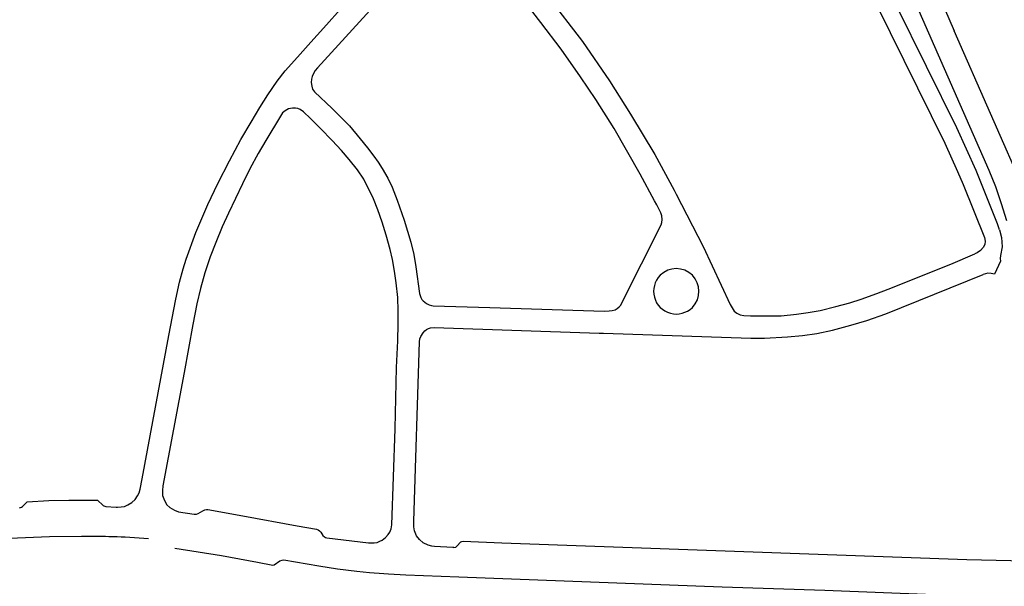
# Model space of a CAD drawing. Extents: x 148869 to 161638, y 453607 to 469810.
# Tile 871 of 1056: x 159136.59 to 159139.43, y 459846.46 to 459848.09. Entities that reach past the tile are written whole.
import ezdxf

# ---------------------------------------------------------------- set-up
doc = ezdxf.new("R2010")
doc.units = 0
doc.layers.add('LKI_V01_KANTRIJWEG', color=252, linetype='CONTINUOUS')

msp = doc.modelspace()

# ---------------------------------------------------------------- linework, layer by layer
at = {"layer": 'LKI_V01_KANTRIJWEG'}
for p, q in [((159139.2555, 459848.1232), (159139.2832, 459848.0596)), ((159139.2555, 459848.1232), (159139.2832, 459848.0596)), ((159139.5145, 459847.5315), (159139.2832, 459848.0596)), ((159139.5145, 459847.5315), (159139.2832, 459848.0596)), ((159137.3915, 459847.9834), (159137.43, 459848.0264)), ((159137.3915, 459847.9834), (159137.43, 459848.0264)), ((159138.4768, 459847.5999), (159138.4828, 459847.589)), ((159138.4768, 459847.5999), (159138.4828, 459847.589)), ((159138.4263, 459847.5578), (159138.4201, 459847.5693)), ((159138.4263, 459847.5578), (159138.4201, 459847.5693)), ((159139.4141, 459847.4857), (159139.4082, 459847.5032)), ((159139.4141, 459847.4857), (159139.4082, 459847.5032)), ((159139.4166, 459847.3955), (159139.3991, 459847.3581)), ((159139.4166, 459847.3955), (159139.3991, 459847.3581)), ((159138.6965, 459847.2384), (159138.709, 459847.2379)), ((159138.6965, 459847.2384), (159138.709, 459847.2379)), ((159138.2607, 459847.1888), (159138.2731, 459847.1883)), ((159138.2607, 459847.1888), (159138.2731, 459847.1883)), ((159138.2731, 459847.1883), (159138.6973, 459847.1743)), ((159138.2731, 459847.1883), (159138.6973, 459847.1743)), ((159138.6973, 459847.1743), (159138.7101, 459847.1743)), ((159138.6973, 459847.1743), (159138.7101, 459847.1743)), ((159136.8733, 459846.6874), (159136.8839, 459846.688)), ((159136.8733, 459846.6874), (159136.8839, 459846.688)), ((159136.8482, 459846.6031), (159136.8599, 459846.6027)), ((159136.8482, 459846.6031), (159136.8599, 459846.6027)), ((159136.8599, 459846.6027), (159136.8721, 459846.6024)), ((159136.8599, 459846.6027), (159136.8721, 459846.6024)), ((159136.8721, 459846.6024), (159136.8842, 459846.602)), ((159136.8721, 459846.6024), (159136.8842, 459846.602))]:
    msp.add_line(p, q, dxfattribs=at)
for points in [[(159137.9049, 459848.4028), (159137.9766, 459848.3238), (159138.1122, 459848.1598), (159138.2124, 459848.0282), (159138.2906, 459847.915), (159138.3507, 459847.8196), (159138.4207, 459847.7026), (159138.4768, 459847.5999)], [(159137.9049, 459848.4028), (159137.9766, 459848.3238), (159138.1122, 459848.1598), (159138.2124, 459848.0282), (159138.2906, 459847.915), (159138.3507, 459847.8196), (159138.4207, 459847.7026), (159138.4768, 459847.5999)], [(159137.43, 459848.0264), (159137.467, 459848.0667), (159137.5232, 459848.13), (159137.6465, 459848.2646), (159137.7112, 459848.3339)], [(159137.43, 459848.0264), (159137.467, 459848.0667), (159137.5232, 459848.13), (159137.6465, 459848.2646), (159137.7112, 459848.3339)], [(159137.7811, 459848.3176), (159137.4493, 459847.9528), (159137.4428, 459847.945), (159137.4376, 459847.9366), (159137.4337, 459847.928), (159137.4318, 459847.9202), (159137.4309, 459847.91), (159137.4326, 459847.9001), (159137.435, 459847.891), (159137.4407, 459847.8831)], [(159137.7811, 459848.3176), (159137.4493, 459847.9528), (159137.4428, 459847.945), (159137.4376, 459847.9366), (159137.4337, 459847.928), (159137.4318, 459847.9202), (159137.4309, 459847.91), (159137.4326, 459847.9001), (159137.435, 459847.891), (159137.4407, 459847.8831)], [(159139.1084, 459848.2839), (159139.383, 459847.6581), (159139.402, 459847.6106), (159139.4189, 459847.5623), (159139.4338, 459847.5133)], [(159139.1084, 459848.2839), (159139.383, 459847.6581), (159139.402, 459847.6106), (159139.4189, 459847.5623), (159139.4338, 459847.5133)], [(159139.0104, 459848.2288), (159139.0596, 459848.1337), (159139.2561, 459847.7357), (159139.2929, 459847.6544), (159139.3088, 459847.6167), (159139.3704, 459847.4636), (159139.3724, 459847.4537), (159139.3712, 459847.4438), (159139.3669, 459847.4347), (159139.3589, 459847.4262), (159139.3492, 459847.4198), (159139.3424, 459847.4167)], [(159139.0104, 459848.2288), (159139.0596, 459848.1337), (159139.2561, 459847.7357), (159139.2929, 459847.6544), (159139.3088, 459847.6167), (159139.3704, 459847.4636), (159139.3724, 459847.4537), (159139.3712, 459847.4438), (159139.3669, 459847.4347), (159139.3589, 459847.4262), (159139.3492, 459847.4198), (159139.3424, 459847.4167)], [(159139.4082, 459847.5032), (159139.346, 459847.6574), (159139.3187, 459847.7187), (159139.2903, 459847.7794), (159139.1159, 459848.1334), (159139.0853, 459848.1935), (159139.054, 459848.2531)], [(159139.4082, 459847.5032), (159139.346, 459847.6574), (159139.3187, 459847.7187), (159139.2903, 459847.7794), (159139.1159, 459848.1334), (159139.0853, 459848.1935), (159139.054, 459848.2531)], [(159138.4201, 459847.5693), (159138.3786, 459847.6462), (159138.3036, 459847.7776), (159138.2511, 459847.8617), (159138.2068, 459847.9265), (159138.1507, 459848.0064), (159138.0922, 459848.0837), (159138.0528, 459848.134)], [(159138.4201, 459847.5693), (159138.3786, 459847.6462), (159138.3036, 459847.7776), (159138.2511, 459847.8617), (159138.2068, 459847.9265), (159138.1507, 459848.0064), (159138.0922, 459848.0837), (159138.0528, 459848.134)], [(159136.9438, 459846.7685), (159137.0207, 459847.1814), (159137.0413, 459847.2861), (159137.052, 459847.335), (159137.0622, 459847.3737), (159137.0708, 459847.4013), (159137.0986, 459847.4779), (159137.1333, 459847.5592), (159137.1623, 459847.6193), (159137.1957, 459847.685), (159137.2283, 459847.746), (159137.2585, 459847.7959), (159137.2834, 459847.8385), (159137.306, 459847.875), (159137.3326, 459847.9146), (159137.3558, 459847.9439), (159137.3915, 459847.9834)], [(159136.9438, 459846.7685), (159137.0207, 459847.1814), (159137.0413, 459847.2861), (159137.052, 459847.335), (159137.0622, 459847.3737), (159137.0708, 459847.4013), (159137.0986, 459847.4779), (159137.1333, 459847.5592), (159137.1623, 459847.6193), (159137.1957, 459847.685), (159137.2283, 459847.746), (159137.2585, 459847.7959), (159137.2834, 459847.8385), (159137.306, 459847.875), (159137.3326, 459847.9146), (159137.3558, 459847.9439), (159137.3915, 459847.9834)], [(159137.4407, 459847.8831), (159137.4911, 459847.8355), (159137.5162, 459847.8107), (159137.541, 459847.7852), (159137.5723, 459847.7486), (159137.5936, 459847.722), (159137.6119, 459847.6982), (159137.6243, 459847.6811), (159137.6359, 459847.6623), (159137.6517, 459847.6349), (159137.6644, 459847.6085), (159137.6789, 459847.5716), (159137.6993, 459847.5136), (159137.7181, 459847.4507), (159137.7265, 459847.4154), (159137.7327, 459847.3794), (159137.7433, 459847.3027)], [(159137.4407, 459847.8831), (159137.4911, 459847.8355), (159137.5162, 459847.8107), (159137.541, 459847.7852), (159137.5723, 459847.7486), (159137.5936, 459847.722), (159137.6119, 459847.6982), (159137.6243, 459847.6811), (159137.6359, 459847.6623), (159137.6517, 459847.6349), (159137.6644, 459847.6085), (159137.6789, 459847.5716), (159137.6993, 459847.5136), (159137.7181, 459847.4507), (159137.7265, 459847.4154), (159137.7327, 459847.3794), (159137.7433, 459847.3027)], [(159137.4911, 459847.7436), (159137.4575, 459847.7781), (159137.429, 459847.8064), (159137.4086, 459847.8256), (159137.3992, 459847.8324), (159137.3926, 459847.8351), (159137.3857, 459847.8363), (159137.3775, 459847.8364), (159137.3661, 459847.8342), (159137.3559, 459847.8288), (159137.3486, 459847.8226), (159137.3424, 459847.8138), (159137.3009, 459847.7431), (159137.2783, 459847.7057), (159137.2547, 459847.6619), (159137.2328, 459847.6182), (159137.1925, 459847.5345), (159137.1742, 459847.4948), (159137.1561, 459847.4491)], [(159137.4911, 459847.7436), (159137.4575, 459847.7781), (159137.429, 459847.8064), (159137.4086, 459847.8256), (159137.3992, 459847.8324), (159137.3926, 459847.8351), (159137.3857, 459847.8363), (159137.3775, 459847.8364), (159137.3661, 459847.8342), (159137.3559, 459847.8288), (159137.3486, 459847.8226), (159137.3424, 459847.8138), (159137.3009, 459847.7431), (159137.2783, 459847.7057), (159137.2547, 459847.6619), (159137.2328, 459847.6182), (159137.1925, 459847.5345), (159137.1742, 459847.4948), (159137.1561, 459847.4491)], [(159137.6042, 459846.5841), (159137.6124, 459846.5841), (159137.6214, 459846.5856), (159137.629, 459846.5889), (159137.6355, 459846.5925), (159137.6453, 459846.5997), (159137.653, 459846.6084), (159137.6575, 459846.6149), (159137.6614, 459846.6252), (159137.6633, 459846.6361), (159137.6725, 459846.9126), (159137.6771, 459847.0894), (159137.6807, 459847.1666), (159137.6818, 459847.215), (159137.6815, 459847.2525), (159137.6802, 459847.2914), (159137.6758, 459847.3336), (159137.6714, 459847.3673), (159137.6648, 459847.4005), (159137.6582, 459847.4295), (159137.647, 459847.4705), (159137.6358, 459847.5078), (159137.6231, 459847.5435), (159137.6108, 459847.5752), (159137.5827, 459847.6319), (159137.5646, 459847.6589), (159137.5401, 459847.6888), (159137.5181, 459847.7148), (159137.4911, 459847.7436)], [(159137.6042, 459846.5841), (159137.6124, 459846.5841), (159137.6214, 459846.5856), (159137.629, 459846.5889), (159137.6355, 459846.5925), (159137.6453, 459846.5997), (159137.653, 459846.6084), (159137.6575, 459846.6149), (159137.6614, 459846.6252), (159137.6633, 459846.6361), (159137.6725, 459846.9126), (159137.6771, 459847.0894), (159137.6807, 459847.1666), (159137.6818, 459847.215), (159137.6815, 459847.2525), (159137.6802, 459847.2914), (159137.6758, 459847.3336), (159137.6714, 459847.3673), (159137.6648, 459847.4005), (159137.6582, 459847.4295), (159137.647, 459847.4705), (159137.6358, 459847.5078), (159137.6231, 459847.5435), (159137.6108, 459847.5752), (159137.5827, 459847.6319), (159137.5646, 459847.6589), (159137.5401, 459847.6888), (159137.5181, 459847.7148), (159137.4911, 459847.7436)], [(159138.4828, 459847.589), (159138.5605, 459847.4378), (159138.6377, 459847.2713), (159138.6493, 459847.2519), (159138.657, 459847.2458), (159138.667, 459847.2414), (159138.6768, 459847.2393), (159138.6965, 459847.2384)], [(159138.4828, 459847.589), (159138.5605, 459847.4378), (159138.6377, 459847.2713), (159138.6493, 459847.2519), (159138.657, 459847.2458), (159138.667, 459847.2414), (159138.6768, 459847.2393), (159138.6965, 459847.2384)], [(159138.2749, 459847.2521), (159138.2891, 459847.2525), (159138.2983, 459847.2535), (159138.3067, 459847.2559), (159138.3127, 459847.2594), (159138.3184, 459847.2643), (159138.3225, 459847.2692), (159138.3262, 459847.2757), (159138.4392, 459847.5002), (159138.4407, 459847.507), (159138.442, 459847.5159), (159138.4412, 459847.5267), (159138.4383, 459847.5354), (159138.4263, 459847.5578)], [(159138.2749, 459847.2521), (159138.2891, 459847.2525), (159138.2983, 459847.2535), (159138.3067, 459847.2559), (159138.3127, 459847.2594), (159138.3184, 459847.2643), (159138.3225, 459847.2692), (159138.3262, 459847.2757), (159138.4392, 459847.5002), (159138.4407, 459847.507), (159138.442, 459847.5159), (159138.4412, 459847.5267), (159138.4383, 459847.5354), (159138.4263, 459847.5578)], [(159139.4141, 459847.4857), (159139.4198, 459847.4635), (159139.4212, 459847.4371)], [(159139.4141, 459847.4857), (159139.4198, 459847.4635), (159139.4212, 459847.4371)], [(159137.1561, 459847.4491), (159137.1405, 459847.4086), (159137.125, 459847.3617), (159137.1127, 459847.3172), (159137.102, 459847.2733), (159137.0897, 459847.213), (159137.0648, 459847.0755), (159137.0042, 459846.7486), (159137.0025, 459846.7353), (159137.003, 459846.7231)], [(159137.1561, 459847.4491), (159137.1405, 459847.4086), (159137.125, 459847.3617), (159137.1127, 459847.3172), (159137.102, 459847.2733), (159137.0897, 459847.213), (159137.0648, 459847.0755), (159137.0042, 459846.7486), (159137.0025, 459846.7353), (159137.003, 459846.7231)], [(159139.4212, 459847.4371), (159139.4164, 459847.4124), (159139.4155, 459847.4039), (159139.4166, 459847.3955)], [(159139.4212, 459847.4371), (159139.4164, 459847.4124), (159139.4155, 459847.4039), (159139.4166, 459847.3955)], [(159138.709, 459847.2379), (159138.7848, 459847.2383), (159138.8286, 459847.243), (159138.8621, 459847.2479), (159138.8968, 459847.254), (159138.9427, 459847.2648), (159138.9826, 459847.2754), (159139.0152, 459847.2861), (159139.06, 459847.3024), (159139.0934, 459847.3153), (159139.2737, 459847.387), (159139.3424, 459847.4167)], [(159138.709, 459847.2379), (159138.7848, 459847.2383), (159138.8286, 459847.243), (159138.8621, 459847.2479), (159138.8968, 459847.254), (159138.9427, 459847.2648), (159138.9826, 459847.2754), (159139.0152, 459847.2861), (159139.06, 459847.3024), (159139.0934, 459847.3153), (159139.2737, 459847.387), (159139.3424, 459847.4167)], [(159138.7101, 459847.1743), (159138.7364, 459847.1744), (159138.8029, 459847.1777), (159138.846, 459847.1814), (159138.8872, 459847.1876), (159138.9322, 459847.1973), (159138.9851, 459847.2112), (159139.032, 459847.2247), (159139.0858, 459847.2444), (159139.3663, 459847.3574)], [(159138.7101, 459847.1743), (159138.7364, 459847.1744), (159138.8029, 459847.1777), (159138.846, 459847.1814), (159138.8872, 459847.1876), (159138.9322, 459847.1973), (159138.9851, 459847.2112), (159139.032, 459847.2247), (159139.0858, 459847.2444), (159139.3663, 459847.3574)], [(159139.3991, 459847.3581), (159139.3898, 459847.3606), (159139.3801, 459847.3609), (159139.3663, 459847.3574)], [(159139.3991, 459847.3581), (159139.3898, 459847.3606), (159139.3801, 459847.3609), (159139.3663, 459847.3574)], [(159137.7433, 459847.3027), (159137.7468, 459847.2913), (159137.7502, 459847.2857), (159137.7536, 459847.2814), (159137.7634, 459847.2736), (159137.7707, 459847.2699), (159137.7778, 459847.268), (159137.7824, 459847.2674), (159137.9457, 459847.262), (159138.2749, 459847.2521)], [(159137.7433, 459847.3027), (159137.7468, 459847.2913), (159137.7502, 459847.2857), (159137.7536, 459847.2814), (159137.7634, 459847.2736), (159137.7707, 459847.2699), (159137.7778, 459847.268), (159137.7824, 459847.2674), (159137.9457, 459847.262), (159138.2749, 459847.2521)], [(159137.7861, 459846.5737), (159137.7789, 459846.5747), (159137.7682, 459846.5776), (159137.7534, 459846.5845), (159137.7432, 459846.594), (159137.7345, 459846.6047), (159137.7284, 459846.6193), (159137.727, 459846.6304), (159137.7272, 459846.6473), (159137.7432, 459847.1633), (159137.7443, 459847.1723), (159137.7468, 459847.1791), (159137.7535, 459847.1897), (159137.7584, 459847.1948), (159137.7634, 459847.1988), (159137.7693, 459847.2015), (159137.775, 459847.2033), (159137.7854, 459847.2047), (159138.2607, 459847.1888)], [(159137.7861, 459846.5737), (159137.7789, 459846.5747), (159137.7682, 459846.5776), (159137.7534, 459846.5845), (159137.7432, 459846.594), (159137.7345, 459846.6047), (159137.7284, 459846.6193), (159137.727, 459846.6304), (159137.7272, 459846.6473), (159137.7432, 459847.1633), (159137.7443, 459847.1723), (159137.7468, 459847.1791), (159137.7535, 459847.1897), (159137.7584, 459847.1948), (159137.7634, 459847.1988), (159137.7693, 459847.2015), (159137.775, 459847.2033), (159137.7854, 459847.2047), (159138.2607, 459847.1888)], [(159136.9358, 459846.7288), (159136.9386, 459846.7391), (159136.9438, 459846.7685)], [(159136.9358, 459846.7288), (159136.9386, 459846.7391), (159136.9438, 459846.7685)], [(159136.8839, 459846.688), (159136.8933, 459846.6894), (159136.9034, 459846.6935), (159136.9145, 459846.7005), (159136.9242, 459846.7094), (159136.9309, 459846.7195), (159136.9357, 459846.7283), (159136.9358, 459846.7288)], [(159136.8839, 459846.688), (159136.8933, 459846.6894), (159136.9034, 459846.6935), (159136.9145, 459846.7005), (159136.9242, 459846.7094), (159136.9309, 459846.7195), (159136.9357, 459846.7283), (159136.9358, 459846.7288)], [(159136.5909, 459846.685), (159136.5965, 459846.6871), (159136.5994, 459846.6892), (159136.6127, 459846.7028), (159136.6756, 459846.7059), (159136.7329, 459846.7071), (159136.8151, 459846.7075), (159136.8315, 459846.6923), (159136.8341, 459846.6906), (159136.8366, 459846.6896)], [(159136.5909, 459846.685), (159136.5965, 459846.6871), (159136.5994, 459846.6892), (159136.6127, 459846.7028), (159136.6756, 459846.7059), (159136.7329, 459846.7071), (159136.8151, 459846.7075), (159136.8315, 459846.6923), (159136.8341, 459846.6906), (159136.8366, 459846.6896)], [(159137.003, 459846.7231), (159137.0031, 459846.7212), (159137.0081, 459846.7063), (159137.0157, 459846.6936), (159137.024, 459846.6863), (159137.0371, 459846.6781), (159137.0492, 459846.6741)], [(159137.003, 459846.7231), (159137.0031, 459846.7212), (159137.0081, 459846.7063), (159137.0157, 459846.6936), (159137.024, 459846.6863), (159137.0371, 459846.6781), (159137.0492, 459846.6741)], [(159136.8366, 459846.6896), (159136.8394, 459846.689), (159136.8694, 459846.6872), (159136.8733, 459846.6874)], [(159136.8366, 459846.6896), (159136.8394, 459846.689), (159136.8694, 459846.6872), (159136.8733, 459846.6874)], [(159137.0492, 459846.6741), (159137.0943, 459846.6673), (159137.1004, 459846.6674)], [(159137.0492, 459846.6741), (159137.0943, 459846.6673), (159137.1004, 459846.6674)], [(159137.1004, 459846.6674), (159137.1058, 459846.6693), (159137.1185, 459846.6765), (159137.1251, 459846.6797), (159137.1299, 459846.6803), (159137.1336, 459846.6801), (159137.2343, 459846.6622), (159137.3904, 459846.6334), (159137.4461, 459846.6236), (159137.4509, 459846.6222), (159137.4554, 459846.6194), (159137.4589, 459846.6153), (159137.4646, 459846.6059), (159137.4691, 459846.6017), (159137.4727, 459846.6), (159137.476, 459846.5992)], [(159137.1004, 459846.6674), (159137.1058, 459846.6693), (159137.1185, 459846.6765), (159137.1251, 459846.6797), (159137.1299, 459846.6803), (159137.1336, 459846.6801), (159137.2343, 459846.6622), (159137.3904, 459846.6334), (159137.4461, 459846.6236), (159137.4509, 459846.6222), (159137.4554, 459846.6194), (159137.4589, 459846.6153), (159137.4646, 459846.6059), (159137.4691, 459846.6017), (159137.4727, 459846.6), (159137.476, 459846.5992)], [(159135.7914, 459846.5484), (159135.8781, 459846.5572), (159135.9852, 459846.5665), (159136.1967, 459846.5813), (159136.4473, 459846.5932), (159136.6771, 459846.6025), (159136.7694, 459846.6037), (159136.8385, 459846.6034), (159136.8482, 459846.6031)], [(159135.7914, 459846.5484), (159135.8781, 459846.5572), (159135.9852, 459846.5665), (159136.1967, 459846.5813), (159136.4473, 459846.5932), (159136.6771, 459846.6025), (159136.7694, 459846.6037), (159136.8385, 459846.6034), (159136.8482, 459846.6031)], [(159136.8842, 459846.602), (159136.8951, 459846.6017), (159136.9624, 459846.5971)], [(159136.8842, 459846.602), (159136.8951, 459846.6017), (159136.9624, 459846.5971)], [(159137.476, 459846.5992), (159137.5961, 459846.5844), (159137.6042, 459846.5841)], [(159137.476, 459846.5992), (159137.5961, 459846.5844), (159137.6042, 459846.5841)], [(159137.842, 459846.5705), (159137.8473, 459846.5723), (159137.8507, 459846.5749), (159137.8622, 459846.587), (159137.8652, 459846.5887), (159137.8686, 459846.5891), (159137.9804, 459846.5846), (159138.9179, 459846.5504), (159139.3196, 459846.5363), (159139.5311, 459846.532)], [(159137.842, 459846.5705), (159137.8473, 459846.5723), (159137.8507, 459846.5749), (159137.8622, 459846.587), (159137.8652, 459846.5887), (159137.8686, 459846.5891), (159137.9804, 459846.5846), (159138.9179, 459846.5504), (159139.3196, 459846.5363), (159139.5311, 459846.532)], [(159137.0382, 459846.5693), (159137.1724, 459846.5475), (159137.2761, 459846.5283)], [(159137.0382, 459846.5693), (159137.1724, 459846.5475), (159137.2761, 459846.5283)], [(159137.842, 459846.5705), (159137.839, 459846.571), (159137.7861, 459846.5737)], [(159137.842, 459846.5705), (159137.839, 459846.571), (159137.7861, 459846.5737)], [(159137.2761, 459846.5283), (159137.3203, 459846.5201), (159137.324, 459846.5206), (159137.3412, 459846.5321), (159137.3475, 459846.5348), (159137.3518, 459846.535)], [(159137.2761, 459846.5283), (159137.3203, 459846.5201), (159137.324, 459846.5206), (159137.3412, 459846.5321), (159137.3475, 459846.5348), (159137.3518, 459846.535)], [(159137.3518, 459846.535), (159137.4528, 459846.5178), (159137.5066, 459846.5099), (159137.5623, 459846.5029), (159137.599, 459846.4993), (159137.64, 459846.496)], [(159137.3518, 459846.535), (159137.4528, 459846.5178), (159137.5066, 459846.5099), (159137.5623, 459846.5029), (159137.599, 459846.4993), (159137.64, 459846.496)], [(159137.64, 459846.496), (159137.6537, 459846.4949), (159137.7036, 459846.4924)], [(159137.64, 459846.496), (159137.6537, 459846.4949), (159137.7036, 459846.4924)], [(159137.7036, 459846.4924), (159137.8568, 459846.4861), (159138.615, 459846.4576), (159138.9102, 459846.4479), (159139.2241, 459846.4359), (159139.5051, 459846.4271), (159139.5571, 459846.426)], [(159137.7036, 459846.4924), (159137.8568, 459846.4861), (159138.615, 459846.4576), (159138.9102, 459846.4479), (159139.2241, 459846.4359), (159139.5051, 459846.4271), (159139.5571, 459846.426)]]:
    msp.add_lwpolyline(points, dxfattribs=at)
for start, end in [(135.031, 315.031), (135.031, 315.031), (315.031, 135.031), (315.031, 135.031)]:
    msp.add_arc((159138.4827, 459847.3089), 0.0654, start, end, dxfattribs=at)

doc.saveas('drawing.dxf')
